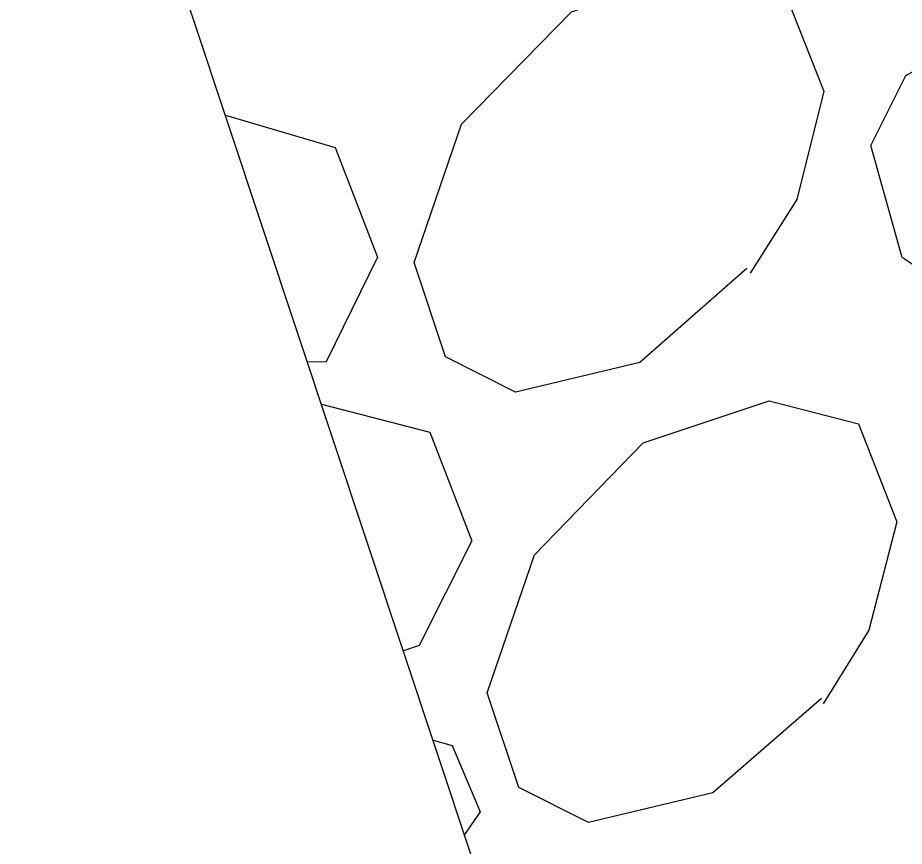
# Model space of a CAD drawing. Extents: x 400935 to 481562, y 415700 to 505362.
# Drawn here: x 402706.1 to 402714.11, y 418557.74 to 418565.22 of the extents above; entities that cross this region are included whole.
import ezdxf

# ---------------------------------------------------------------- set-up
doc = ezdxf.new("R2010")
doc.units = 0
doc.layers.add('Sediment Dam Type A CG CELL', color=7, linetype='Continuous')

msp = doc.modelspace()

# ---------------------------------------------------------------- linework, layer by layer
at = {"layer": 'Sediment Dam Type A CG CELL'}
msp.add_lwpolyline([(402716.6781, 418573.5035), (402726.4721, 418544.0386), (402715.8913, 418540.5216), (402706.0973, 418569.9865)], close=True, dxfattribs=at)
msp.add_lwpolyline([(402716.6781, 418573.5035), (402726.4721, 418544.0386), (402715.8913, 418540.5216), (402706.0973, 418569.9865)], close=True, dxfattribs=at)
msp.add_lwpolyline([(402716.6781, 418573.5035), (402726.4721, 418544.0386), (402715.8913, 418540.5216), (402706.0973, 418569.9865)], close=True, dxfattribs=at)
msp.add_lwpolyline([(402716.6781, 418573.5035), (402726.4721, 418544.0386), (402715.8913, 418540.5216), (402706.0973, 418569.9865)], close=True, dxfattribs=at)
msp.add_lwpolyline([(402716.6781, 418573.5035), (402726.4721, 418544.0386), (402715.8913, 418540.5216), (402706.0973, 418569.9865)], close=True, dxfattribs=at)
msp.add_lwpolyline([(402716.6781, 418573.5035), (402726.4721, 418544.0386), (402715.8913, 418540.5216), (402706.0973, 418569.9865)], close=True, dxfattribs=at)
msp.add_lwpolyline([(402716.6781, 418573.5035), (402726.4721, 418544.0386), (402715.8913, 418540.5216), (402706.0973, 418569.9865)], close=True, dxfattribs=at)
msp.add_lwpolyline([(402716.6781, 418573.5035), (402726.4721, 418544.0386), (402715.8913, 418540.5216), (402706.0973, 418569.9865)], close=True, dxfattribs=at)
msp.add_lwpolyline([(402716.6781, 418573.5035), (402726.4721, 418544.0386), (402715.8913, 418540.5216), (402706.0973, 418569.9865)], close=True, dxfattribs=at)
msp.add_lwpolyline([(402716.6781, 418573.5035), (402726.4721, 418544.0386), (402715.8913, 418540.5216), (402706.0973, 418569.9865)], close=True, dxfattribs=at)
msp.add_lwpolyline([(402716.6781, 418573.5035), (402726.4721, 418544.0386), (402715.8913, 418540.5216), (402706.0973, 418569.9865)], close=True, dxfattribs=at)
msp.add_lwpolyline([(402716.6781, 418573.5035), (402726.4721, 418544.0386), (402715.8913, 418540.5216), (402706.0973, 418569.9865)], close=True, dxfattribs=at)
for points in [[(402712.6887, 418562.9567), (402711.7195, 418562.1077), (402710.5967, 418561.8398), (402709.9645, 418562.1566), (402709.6806, 418563.0106), (402710.1086, 418564.2594), (402711.1016, 418565.2744), (402712.2166, 418565.645), (402713.0347, 418565.4428), (402713.3818, 418564.557), (402713.1398, 418563.5809), (402712.7163, 418562.9132)], [(402712.6887, 418562.9567), (402711.7195, 418562.1077), (402710.5967, 418561.8398), (402709.9645, 418562.1566), (402709.6806, 418563.0106), (402710.1086, 418564.2594), (402711.1016, 418565.2744), (402712.2166, 418565.645), (402713.0347, 418565.4428), (402713.3818, 418564.557), (402713.1398, 418563.5809), (402712.7163, 418562.9132)], [(402712.6887, 418562.9567), (402711.7195, 418562.1077), (402710.5967, 418561.8398), (402709.9645, 418562.1566), (402709.6806, 418563.0106), (402710.1086, 418564.2594), (402711.1016, 418565.2744), (402712.2166, 418565.645), (402713.0347, 418565.4428), (402713.3818, 418564.557), (402713.1398, 418563.5809), (402712.7163, 418562.9132)], [(402712.6887, 418562.9567), (402711.7195, 418562.1077), (402710.5967, 418561.8398), (402709.9645, 418562.1566), (402709.6806, 418563.0106), (402710.1086, 418564.2594), (402711.1016, 418565.2744), (402712.2166, 418565.645), (402713.0347, 418565.4428), (402713.3818, 418564.557), (402713.1398, 418563.5809), (402712.7163, 418562.9132)], [(402712.6887, 418562.9567), (402711.7195, 418562.1077), (402710.5967, 418561.8398), (402709.9645, 418562.1566), (402709.6806, 418563.0106), (402710.1086, 418564.2594), (402711.1016, 418565.2744), (402712.2166, 418565.645), (402713.0347, 418565.4428), (402713.3818, 418564.557), (402713.1398, 418563.5809), (402712.7163, 418562.9132)], [(402712.6887, 418562.9567), (402711.7195, 418562.1077), (402710.5967, 418561.8398), (402709.9645, 418562.1566), (402709.6806, 418563.0106), (402710.1086, 418564.2594), (402711.1016, 418565.2744), (402712.2166, 418565.645), (402713.0347, 418565.4428), (402713.3818, 418564.557), (402713.1398, 418563.5809), (402712.7163, 418562.9132)], [(402712.6887, 418562.9567), (402711.7195, 418562.1077), (402710.5967, 418561.8398), (402709.9645, 418562.1566), (402709.6806, 418563.0106), (402710.1086, 418564.2594), (402711.1016, 418565.2744), (402712.2166, 418565.645), (402713.0347, 418565.4428), (402713.3818, 418564.557), (402713.1398, 418563.5809), (402712.7163, 418562.9132)], [(402712.6887, 418562.9567), (402711.7195, 418562.1077), (402710.5967, 418561.8398), (402709.9645, 418562.1566), (402709.6806, 418563.0106), (402710.1086, 418564.2594), (402711.1016, 418565.2744), (402712.2166, 418565.645), (402713.0347, 418565.4428), (402713.3818, 418564.557), (402713.1398, 418563.5809), (402712.7163, 418562.9132)], [(402712.6887, 418562.9567), (402711.7195, 418562.1077), (402710.5967, 418561.8398), (402709.9645, 418562.1566), (402709.6806, 418563.0106), (402710.1086, 418564.2594), (402711.1016, 418565.2744), (402712.2166, 418565.645), (402713.0347, 418565.4428), (402713.3818, 418564.557), (402713.1398, 418563.5809), (402712.7163, 418562.9132)], [(402712.6887, 418562.9567), (402711.7195, 418562.1077), (402710.5967, 418561.8398), (402709.9645, 418562.1566), (402709.6806, 418563.0106), (402710.1086, 418564.2594), (402711.1016, 418565.2744), (402712.2166, 418565.645), (402713.0347, 418565.4428), (402713.3818, 418564.557), (402713.1398, 418563.5809), (402712.7163, 418562.9132)], [(402712.6887, 418562.9567), (402711.7195, 418562.1077), (402710.5967, 418561.8398), (402709.9645, 418562.1566), (402709.6806, 418563.0106), (402710.1086, 418564.2594), (402711.1016, 418565.2744), (402712.2166, 418565.645), (402713.0347, 418565.4428), (402713.3818, 418564.557), (402713.1398, 418563.5809), (402712.7163, 418562.9132)], [(402712.6887, 418562.9567), (402711.7195, 418562.1077), (402710.5967, 418561.8398), (402709.9645, 418562.1566), (402709.6806, 418563.0106), (402710.1086, 418564.2594), (402711.1016, 418565.2744), (402712.2166, 418565.645), (402713.0347, 418565.4428), (402713.3818, 418564.557), (402713.1398, 418563.5809), (402712.7163, 418562.9132)], [(402714.8369, 418565.0934), (402715.9434, 418564.7762), (402716.322, 418563.7956), (402715.835, 418562.8434), (402714.7715, 418562.5952), (402714.092, 418563.0543), (402713.8083, 418564.0665), (402714.125, 418564.6987), (402714.8369, 418565.0934)], [(402714.8369, 418565.0934), (402715.9434, 418564.7762), (402716.322, 418563.7956), (402715.835, 418562.8434), (402714.7715, 418562.5952), (402714.092, 418563.0543), (402713.8083, 418564.0665), (402714.125, 418564.6987), (402714.8369, 418565.0934)], [(402714.8369, 418565.0934), (402715.9434, 418564.7762), (402716.322, 418563.7956), (402715.835, 418562.8434), (402714.7715, 418562.5952), (402714.092, 418563.0543), (402713.8083, 418564.0665), (402714.125, 418564.6987), (402714.8369, 418565.0934)], [(402714.8369, 418565.0934), (402715.9434, 418564.7762), (402716.322, 418563.7956), (402715.835, 418562.8434), (402714.7715, 418562.5952), (402714.092, 418563.0543), (402713.8083, 418564.0665), (402714.125, 418564.6987), (402714.8369, 418565.0934)], [(402714.8369, 418565.0934), (402715.9434, 418564.7762), (402716.322, 418563.7956), (402715.835, 418562.8434), (402714.7715, 418562.5952), (402714.092, 418563.0543), (402713.8083, 418564.0665), (402714.125, 418564.6987), (402714.8369, 418565.0934)], [(402714.8369, 418565.0934), (402715.9434, 418564.7762), (402716.322, 418563.7956), (402715.835, 418562.8434), (402714.7715, 418562.5952), (402714.092, 418563.0543), (402713.8083, 418564.0665), (402714.125, 418564.6987), (402714.8369, 418565.0934)], [(402714.8369, 418565.0934), (402715.9434, 418564.7762), (402716.322, 418563.7956), (402715.835, 418562.8434), (402714.7715, 418562.5952), (402714.092, 418563.0543), (402713.8083, 418564.0665), (402714.125, 418564.6987), (402714.8369, 418565.0934)], [(402714.8369, 418565.0934), (402715.9434, 418564.7762), (402716.322, 418563.7956), (402715.835, 418562.8434), (402714.7715, 418562.5952), (402714.092, 418563.0543), (402713.8083, 418564.0665), (402714.125, 418564.6987), (402714.8369, 418565.0934)], [(402714.8369, 418565.0934), (402715.9434, 418564.7762), (402716.322, 418563.7956), (402715.835, 418562.8434), (402714.7715, 418562.5952), (402714.092, 418563.0543), (402713.8083, 418564.0665), (402714.125, 418564.6987), (402714.8369, 418565.0934)], [(402714.8369, 418565.0934), (402715.9434, 418564.7762), (402716.322, 418563.7956), (402715.835, 418562.8434), (402714.7715, 418562.5952), (402714.092, 418563.0543), (402713.8083, 418564.0665), (402714.125, 418564.6987), (402714.8369, 418565.0934)], [(402714.8369, 418565.0934), (402715.9434, 418564.7762), (402716.322, 418563.7956), (402715.835, 418562.8434), (402714.7715, 418562.5952), (402714.092, 418563.0543), (402713.8083, 418564.0665), (402714.125, 418564.6987), (402714.8369, 418565.0934)], [(402714.8369, 418565.0934), (402715.9434, 418564.7762), (402716.322, 418563.7956), (402715.835, 418562.8434), (402714.7715, 418562.5952), (402714.092, 418563.0543), (402713.8083, 418564.0665), (402714.125, 418564.6987), (402714.8369, 418565.0934)], [(402707.9741, 418564.3402), (402708.966, 418564.0508), (402709.3486, 418563.0583), (402708.8853, 418562.114), (402708.7153, 418562.1102)], [(402707.9741, 418564.3402), (402708.966, 418564.0508), (402709.3486, 418563.0583), (402708.8853, 418562.114), (402708.7153, 418562.1102)], [(402707.9741, 418564.3402), (402708.966, 418564.0508), (402709.3486, 418563.0583), (402708.8853, 418562.114), (402708.7153, 418562.1102)], [(402707.9741, 418564.3402), (402708.966, 418564.0508), (402709.3486, 418563.0583), (402708.8853, 418562.114), (402708.7153, 418562.1102)], [(402707.9741, 418564.3402), (402708.966, 418564.0508), (402709.3486, 418563.0583), (402708.8853, 418562.114), (402708.7153, 418562.1102)], [(402707.9741, 418564.3402), (402708.966, 418564.0508), (402709.3486, 418563.0583), (402708.8853, 418562.114), (402708.7153, 418562.1102)], [(402707.9741, 418564.3402), (402708.966, 418564.0508), (402709.3486, 418563.0583), (402708.8853, 418562.114), (402708.7153, 418562.1102)], [(402707.9741, 418564.3402), (402708.966, 418564.0508), (402709.3486, 418563.0583), (402708.8853, 418562.114), (402708.7153, 418562.1102)], [(402707.9741, 418564.3402), (402708.966, 418564.0508), (402709.3486, 418563.0583), (402708.8853, 418562.114), (402708.7153, 418562.1102)], [(402707.9741, 418564.3402), (402708.966, 418564.0508), (402709.3486, 418563.0583), (402708.8853, 418562.114), (402708.7153, 418562.1102)], [(402707.9741, 418564.3402), (402708.966, 418564.0508), (402709.3486, 418563.0583), (402708.8853, 418562.114), (402708.7153, 418562.1102)], [(402707.9741, 418564.3402), (402708.966, 418564.0508), (402709.3486, 418563.0583), (402708.8853, 418562.114), (402708.7153, 418562.1102)], [(402713.3613, 418559.0705), (402712.3803, 418558.2175), (402711.2575, 418557.9496), (402710.6253, 418558.2664), (402710.3414, 418559.1205), (402710.7694, 418560.3692), (402711.7505, 418561.3803), (402712.8893, 418561.7588), (402713.6955, 418561.5526), (402714.0426, 418560.6669), (402713.7888, 418559.6868), (402713.3771, 418559.023)], [(402713.3613, 418559.0705), (402712.3803, 418558.2175), (402711.2575, 418557.9496), (402710.6253, 418558.2664), (402710.3414, 418559.1205), (402710.7694, 418560.3692), (402711.7505, 418561.3803), (402712.8893, 418561.7588), (402713.6955, 418561.5526), (402714.0426, 418560.6669), (402713.7888, 418559.6868), (402713.3771, 418559.023)], [(402713.3613, 418559.0705), (402712.3803, 418558.2175), (402711.2575, 418557.9496), (402710.6253, 418558.2664), (402710.3414, 418559.1205), (402710.7694, 418560.3692), (402711.7505, 418561.3803), (402712.8893, 418561.7588), (402713.6955, 418561.5526), (402714.0426, 418560.6669), (402713.7888, 418559.6868), (402713.3771, 418559.023)], [(402713.3613, 418559.0705), (402712.3803, 418558.2175), (402711.2575, 418557.9496), (402710.6253, 418558.2664), (402710.3414, 418559.1205), (402710.7694, 418560.3692), (402711.7505, 418561.3803), (402712.8893, 418561.7588), (402713.6955, 418561.5526), (402714.0426, 418560.6669), (402713.7888, 418559.6868), (402713.3771, 418559.023)], [(402713.3613, 418559.0705), (402712.3803, 418558.2175), (402711.2575, 418557.9496), (402710.6253, 418558.2664), (402710.3414, 418559.1205), (402710.7694, 418560.3692), (402711.7505, 418561.3803), (402712.8893, 418561.7588), (402713.6955, 418561.5526), (402714.0426, 418560.6669), (402713.7888, 418559.6868), (402713.3771, 418559.023)], [(402713.3613, 418559.0705), (402712.3803, 418558.2175), (402711.2575, 418557.9496), (402710.6253, 418558.2664), (402710.3414, 418559.1205), (402710.7694, 418560.3692), (402711.7505, 418561.3803), (402712.8893, 418561.7588), (402713.6955, 418561.5526), (402714.0426, 418560.6669), (402713.7888, 418559.6868), (402713.3771, 418559.023)], [(402713.3613, 418559.0705), (402712.3803, 418558.2175), (402711.2575, 418557.9496), (402710.6253, 418558.2664), (402710.3414, 418559.1205), (402710.7694, 418560.3692), (402711.7505, 418561.3803), (402712.8893, 418561.7588), (402713.6955, 418561.5526), (402714.0426, 418560.6669), (402713.7888, 418559.6868), (402713.3771, 418559.023)], [(402713.3613, 418559.0705), (402712.3803, 418558.2175), (402711.2575, 418557.9496), (402710.6253, 418558.2664), (402710.3414, 418559.1205), (402710.7694, 418560.3692), (402711.7505, 418561.3803), (402712.8893, 418561.7588), (402713.6955, 418561.5526), (402714.0426, 418560.6669), (402713.7888, 418559.6868), (402713.3771, 418559.023)], [(402713.3613, 418559.0705), (402712.3803, 418558.2175), (402711.2575, 418557.9496), (402710.6253, 418558.2664), (402710.3414, 418559.1205), (402710.7694, 418560.3692), (402711.7505, 418561.3803), (402712.8893, 418561.7588), (402713.6955, 418561.5526), (402714.0426, 418560.6669), (402713.7888, 418559.6868), (402713.3771, 418559.023)], [(402713.3613, 418559.0705), (402712.3803, 418558.2175), (402711.2575, 418557.9496), (402710.6253, 418558.2664), (402710.3414, 418559.1205), (402710.7694, 418560.3692), (402711.7505, 418561.3803), (402712.8893, 418561.7588), (402713.6955, 418561.5526), (402714.0426, 418560.6669), (402713.7888, 418559.6868), (402713.3771, 418559.023)], [(402713.3613, 418559.0705), (402712.3803, 418558.2175), (402711.2575, 418557.9496), (402710.6253, 418558.2664), (402710.3414, 418559.1205), (402710.7694, 418560.3692), (402711.7505, 418561.3803), (402712.8893, 418561.7588), (402713.6955, 418561.5526), (402714.0426, 418560.6669), (402713.7888, 418559.6868), (402713.3771, 418559.023)], [(402713.3613, 418559.0705), (402712.3803, 418558.2175), (402711.2575, 418557.9496), (402710.6253, 418558.2664), (402710.3414, 418559.1205), (402710.7694, 418560.3692), (402711.7505, 418561.3803), (402712.8893, 418561.7588), (402713.6955, 418561.5526), (402714.0426, 418560.6669), (402713.7888, 418559.6868), (402713.3771, 418559.023)], [(402708.8415, 418561.7306), (402709.8216, 418561.4768), (402710.2003, 418560.4962), (402709.7251, 418559.5479), (402709.5828, 418559.5006)], [(402708.8415, 418561.7306), (402709.8216, 418561.4768), (402710.2003, 418560.4962), (402709.7251, 418559.5479), (402709.5828, 418559.5006)], [(402708.8415, 418561.7306), (402709.8216, 418561.4768), (402710.2003, 418560.4962), (402709.7251, 418559.5479), (402709.5828, 418559.5006)], [(402708.8415, 418561.7306), (402709.8216, 418561.4768), (402710.2003, 418560.4962), (402709.7251, 418559.5479), (402709.5828, 418559.5006)], [(402708.8415, 418561.7306), (402709.8216, 418561.4768), (402710.2003, 418560.4962), (402709.7251, 418559.5479), (402709.5828, 418559.5006)], [(402708.8415, 418561.7306), (402709.8216, 418561.4768), (402710.2003, 418560.4962), (402709.7251, 418559.5479), (402709.5828, 418559.5006)], [(402708.8415, 418561.7306), (402709.8216, 418561.4768), (402710.2003, 418560.4962), (402709.7251, 418559.5479), (402709.5828, 418559.5006)], [(402708.8415, 418561.7306), (402709.8216, 418561.4768), (402710.2003, 418560.4962), (402709.7251, 418559.5479), (402709.5828, 418559.5006)], [(402708.8415, 418561.7306), (402709.8216, 418561.4768), (402710.2003, 418560.4962), (402709.7251, 418559.5479), (402709.5828, 418559.5006)], [(402708.8415, 418561.7306), (402709.8216, 418561.4768), (402710.2003, 418560.4962), (402709.7251, 418559.5479), (402709.5828, 418559.5006)], [(402708.8415, 418561.7306), (402709.8216, 418561.4768), (402710.2003, 418560.4962), (402709.7251, 418559.5479), (402709.5828, 418559.5006)], [(402708.8415, 418561.7306), (402709.8216, 418561.4768), (402710.2003, 418560.4962), (402709.7251, 418559.5479), (402709.5828, 418559.5006)], [(402709.8509, 418558.694), (402710.0248, 418558.6464), (402710.2772, 418558.0453), (402710.1348, 418557.8399)], [(402709.8509, 418558.694), (402710.0248, 418558.6464), (402710.2772, 418558.0453), (402710.1348, 418557.8399)], [(402709.8509, 418558.694), (402710.0248, 418558.6464), (402710.2772, 418558.0453), (402710.1348, 418557.8399)], [(402709.8509, 418558.694), (402710.0248, 418558.6464), (402710.2772, 418558.0453), (402710.1348, 418557.8399)], [(402709.8509, 418558.694), (402710.0248, 418558.6464), (402710.2772, 418558.0453), (402710.1348, 418557.8399)], [(402709.8509, 418558.694), (402710.0248, 418558.6464), (402710.2772, 418558.0453), (402710.1348, 418557.8399)], [(402709.8509, 418558.694), (402710.0248, 418558.6464), (402710.2772, 418558.0453), (402710.1348, 418557.8399)], [(402709.8509, 418558.694), (402710.0248, 418558.6464), (402710.2772, 418558.0453), (402710.1348, 418557.8399)], [(402709.8509, 418558.694), (402710.0248, 418558.6464), (402710.2772, 418558.0453), (402710.1348, 418557.8399)], [(402709.8509, 418558.694), (402710.0248, 418558.6464), (402710.2772, 418558.0453), (402710.1348, 418557.8399)], [(402709.8509, 418558.694), (402710.0248, 418558.6464), (402710.2772, 418558.0453), (402710.1348, 418557.8399)], [(402709.8509, 418558.694), (402710.0248, 418558.6464), (402710.2772, 418558.0453), (402710.1348, 418557.8399)]]:
    msp.add_lwpolyline(points, dxfattribs=at)

doc.saveas('drawing.dxf')
